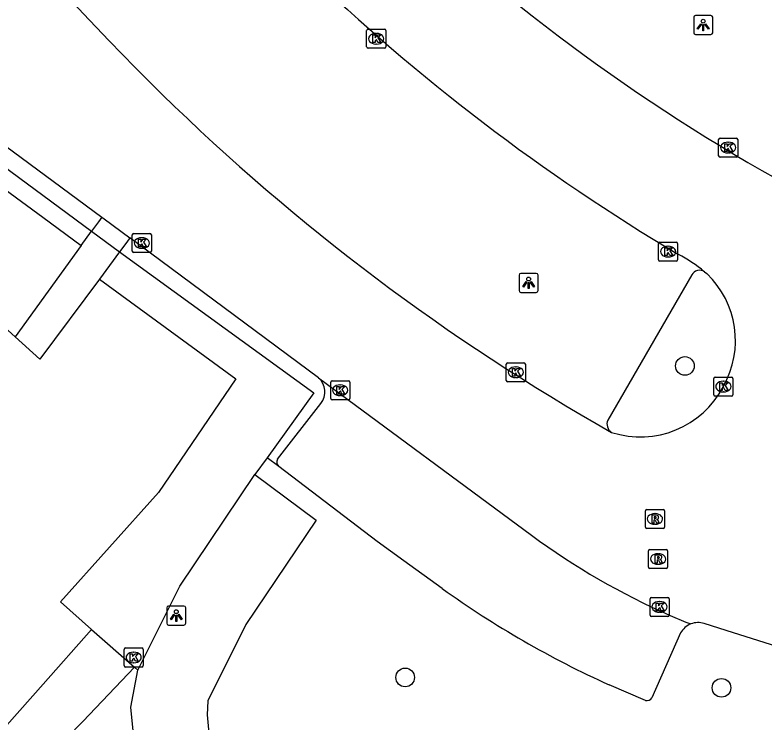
# Model space of a CAD drawing. Extents: x 161402 to 161933, y 381650 to 382313.
# Drawn here: x 161687.35 to 161726.69, y 382075.91 to 382113.01 of the extents above; entities that cross this region are included whole.
import ezdxf

# ---------------------------------------------------------------- set-up
doc = ezdxf.new("R2010")
doc.units = 0
for name, color, linetype in [('IMGEO_Boom', 7, 'Continuous'), ('IMGEO_Kolk', 7, 'Continuous'), ('IMGEO_Lichtpunt', 7, 'Continuous'), ('IMGEO_Loofbos', 7, 'Continuous'), ('IMGEO_Pand', 7, 'Continuous'), ('IMGEO_Parkeervlak_open', 7, 'Continuous'), ('IMGEO_Rijbaan_lokaal_gesloten', 7, 'Continuous'), ('IMGEO_Rioolput', 7, 'Continuous'), ('IMGEO_Voetpad_gesloten', 7, 'Continuous'), ('IMGEO_Voetpad_open', 7, 'Continuous')]:
    doc.layers.add(name, color=color, linetype=linetype)

msp = doc.modelspace()

# ---------------------------------------------------------------- linework, layer by layer
at = {"layer": 'IMGEO_Boom'}
for centre in [(161722.491, 382094.592), (161707.818, 382078.247), (161724.409, 382077.7)]:
    msp.add_circle(centre, 0.489, dxfattribs=at)
at = {"layer": 'IMGEO_Kolk'}
for p, q in [((161705.799, 382111.338), (161705.799, 382112.19)), ((161705.874, 382112.264), (161706.726, 382112.264)), ((161706.8, 382112.19), (161706.8, 382111.338)), ((161706.287, 382112.044), (161706.312, 382112.044)), ((161706.31, 382111.484), (161706.285, 382111.484)), ((161706.726, 382111.264), (161705.874, 382111.264)), ((161724.259, 382105.625), (161724.259, 382106.477)), ((161724.334, 382106.551), (161725.186, 382106.551)), ((161724.747, 382106.331), (161724.772, 382106.331)), ((161725.26, 382106.477), (161725.26, 382105.625)), ((161725.186, 382105.551), (161724.334, 382105.551)), ((161724.77, 382105.771), (161724.745, 382105.771)), ((161693.579, 382101.544), (161694.431, 382101.544)), ((161693.504, 382100.618), (161693.504, 382101.47)), ((161693.992, 382101.324), (161694.017, 382101.324)), ((161694.505, 382101.47), (161694.505, 382100.618)), ((161721.183, 382101.09), (161722.035, 382101.09)), ((161694.015, 382100.764), (161693.99, 382100.764)), ((161721.108, 382100.164), (161721.108, 382101.016)), ((161721.596, 382100.87), (161721.621, 382100.87)), ((161722.109, 382101.016), (161722.109, 382100.164)), ((161694.431, 382100.544), (161693.579, 382100.544)), ((161721.619, 382100.31), (161721.594, 382100.31)), ((161722.035, 382100.09), (161721.183, 382100.09)), ((161713.122, 382093.835), (161713.122, 382094.687)), ((161713.197, 382094.761), (161714.049, 382094.761)), ((161713.61, 382094.541), (161713.635, 382094.541)), ((161714.123, 382094.687), (161714.123, 382093.835)), ((161724.082, 382094.01), (161724.934, 382094.01)), ((161703.911, 382092.89), (161703.911, 382093.742)), ((161703.986, 382093.816), (161704.838, 382093.816)), ((161704.912, 382093.742), (161704.912, 382092.89)), ((161714.049, 382093.761), (161713.197, 382093.761)), ((161713.633, 382093.981), (161713.608, 382093.981)), ((161724.007, 382093.084), (161724.007, 382093.936)), ((161724.495, 382093.79), (161724.52, 382093.79)), ((161725.008, 382093.936), (161725.008, 382093.084)), ((161704.399, 382093.596), (161704.424, 382093.596)), ((161724.518, 382093.23), (161724.493, 382093.23)), ((161704.422, 382093.036), (161704.397, 382093.036)), ((161724.934, 382093.01), (161724.082, 382093.01)), ((161704.838, 382092.816), (161703.986, 382092.816)), ((161720.66, 382081.522), (161720.66, 382082.374)), ((161720.735, 382082.448), (161721.587, 382082.448)), ((161721.148, 382082.228), (161721.173, 382082.228)), ((161721.661, 382082.374), (161721.661, 382081.522)), ((161721.587, 382081.448), (161720.735, 382081.448)), ((161721.171, 382081.668), (161721.146, 382081.668)), ((161693.078, 382078.868), (161693.078, 382079.72)), ((161693.153, 382079.794), (161694.005, 382079.794)), ((161693.566, 382079.574), (161693.591, 382079.574)), ((161694.079, 382079.72), (161694.079, 382078.868)), ((161694.005, 382078.794), (161693.153, 382078.794)), ((161693.589, 382079.014), (161693.564, 382079.014))]:
    msp.add_line(p, q, dxfattribs=at)
for points in [[(161705.799, 382111.338), (161705.799, 382112.19)], [(161705.874, 382112.264), (161706.726, 382112.264)], [(161706.8, 382112.19), (161706.8, 382111.338)], [(161706.12, 382111.964), (161706.243, 382111.964), (161706.243, 382111.813), (161706.373, 382111.964), (161706.537, 382111.964), (161706.391, 382111.813), (161706.544, 382111.564), (161706.392, 382111.564), (161706.307, 382111.728), (161706.243, 382111.661), (161706.243, 382111.564), (161706.12, 382111.564), (161706.12, 382111.964)], [(161706.726, 382111.264), (161705.874, 382111.264)], [(161724.259, 382105.625), (161724.259, 382106.477)], [(161724.334, 382106.551), (161725.186, 382106.551)], [(161724.58, 382106.251), (161724.703, 382106.251), (161724.703, 382106.1), (161724.833, 382106.251), (161724.997, 382106.251), (161724.851, 382106.1), (161725.004, 382105.851), (161724.852, 382105.851), (161724.767, 382106.015), (161724.703, 382105.948), (161724.703, 382105.851), (161724.58, 382105.851), (161724.58, 382106.251)], [(161725.26, 382106.477), (161725.26, 382105.625)], [(161725.186, 382105.551), (161724.334, 382105.551)], [(161693.579, 382101.544), (161694.431, 382101.544)], [(161693.504, 382100.618), (161693.504, 382101.47)], [(161693.825, 382101.244), (161693.948, 382101.244), (161693.948, 382101.093), (161694.078, 382101.244), (161694.242, 382101.244), (161694.096, 382101.093), (161694.249, 382100.844), (161694.097, 382100.844), (161694.012, 382101.008), (161693.948, 382100.941), (161693.948, 382100.844), (161693.825, 382100.844), (161693.825, 382101.244)], [(161694.505, 382101.47), (161694.505, 382100.618)], [(161721.183, 382101.09), (161722.035, 382101.09)], [(161721.108, 382100.164), (161721.108, 382101.016)], [(161721.429, 382100.79), (161721.552, 382100.79), (161721.552, 382100.639), (161721.682, 382100.79), (161721.846, 382100.79), (161721.7, 382100.639), (161721.853, 382100.39), (161721.701, 382100.39), (161721.616, 382100.554), (161721.552, 382100.487), (161721.552, 382100.39), (161721.429, 382100.39), (161721.429, 382100.79)], [(161722.109, 382101.016), (161722.109, 382100.164)], [(161694.431, 382100.544), (161693.579, 382100.544)], [(161722.035, 382100.09), (161721.183, 382100.09)], [(161713.122, 382093.835), (161713.122, 382094.687)], [(161713.197, 382094.761), (161714.049, 382094.761)], [(161713.443, 382094.461), (161713.566, 382094.461), (161713.566, 382094.31), (161713.696, 382094.461), (161713.86, 382094.461), (161713.714, 382094.31), (161713.867, 382094.061), (161713.715, 382094.061), (161713.63, 382094.225), (161713.566, 382094.158), (161713.566, 382094.061), (161713.443, 382094.061), (161713.443, 382094.461)], [(161714.123, 382094.687), (161714.123, 382093.835)], [(161724.082, 382094.01), (161724.934, 382094.01)], [(161703.911, 382092.89), (161703.911, 382093.742)], [(161703.986, 382093.816), (161704.838, 382093.816)], [(161704.912, 382093.742), (161704.912, 382092.89)], [(161714.049, 382093.761), (161713.197, 382093.761)], [(161724.007, 382093.084), (161724.007, 382093.936)], [(161724.328, 382093.71), (161724.451, 382093.71), (161724.451, 382093.559), (161724.581, 382093.71), (161724.745, 382093.71), (161724.599, 382093.559), (161724.752, 382093.31), (161724.6, 382093.31), (161724.515, 382093.474), (161724.451, 382093.407), (161724.451, 382093.31), (161724.328, 382093.31), (161724.328, 382093.71)], [(161725.008, 382093.936), (161725.008, 382093.084)], [(161704.232, 382093.516), (161704.355, 382093.516), (161704.355, 382093.365), (161704.485, 382093.516), (161704.649, 382093.516), (161704.503, 382093.365), (161704.656, 382093.116), (161704.504, 382093.116), (161704.419, 382093.28), (161704.355, 382093.213), (161704.355, 382093.116), (161704.232, 382093.116), (161704.232, 382093.516)], [(161724.934, 382093.01), (161724.082, 382093.01)], [(161704.838, 382092.816), (161703.986, 382092.816)], [(161720.66, 382081.522), (161720.66, 382082.374)], [(161720.735, 382082.448), (161721.587, 382082.448)], [(161721.661, 382082.374), (161721.661, 382081.522)], [(161720.981, 382082.148), (161721.104, 382082.148), (161721.104, 382081.997), (161721.234, 382082.148), (161721.398, 382082.148), (161721.252, 382081.997), (161721.405, 382081.748), (161721.253, 382081.748), (161721.168, 382081.912), (161721.104, 382081.845), (161721.104, 382081.748), (161720.981, 382081.748), (161720.981, 382082.148)], [(161721.587, 382081.448), (161720.735, 382081.448)], [(161693.078, 382078.868), (161693.078, 382079.72)], [(161693.153, 382079.794), (161694.005, 382079.794)], [(161693.399, 382079.494), (161693.522, 382079.494), (161693.522, 382079.343), (161693.652, 382079.494), (161693.816, 382079.494), (161693.67, 382079.343), (161693.823, 382079.094), (161693.671, 382079.094), (161693.586, 382079.258), (161693.522, 382079.191), (161693.522, 382079.094), (161693.399, 382079.094), (161693.399, 382079.494)], [(161694.079, 382079.72), (161694.079, 382078.868)], [(161694.005, 382078.794), (161693.153, 382078.794)]]:
    msp.add_lwpolyline(points, dxfattribs=at)
for centre, start, end in [((161705.876, 382112.188), 91.552, 178.448), ((161705.876, 382112.188), 91.552, 178.448), ((161706.724, 382112.188), 1.552, 88.448), ((161706.724, 382112.188), 1.552, 88.448), ((161705.876, 382111.34), 181.552, 268.448), ((161705.876, 382111.34), 181.552, 268.448), ((161706.724, 382111.34), 271.552, 358.448), ((161706.724, 382111.34), 271.552, 358.448), ((161724.336, 382106.475), 91.552, 178.448), ((161724.336, 382106.475), 91.552, 178.448), ((161725.184, 382106.475), 1.552, 88.448), ((161725.184, 382106.475), 1.552, 88.448), ((161724.336, 382105.627), 181.552, 268.448), ((161724.336, 382105.627), 181.552, 268.448), ((161725.184, 382105.627), 271.552, 358.448), ((161725.184, 382105.627), 271.552, 358.448), ((161693.581, 382101.468), 91.552, 178.448), ((161693.581, 382101.468), 91.552, 178.448), ((161694.429, 382101.468), 1.552, 88.448), ((161694.429, 382101.468), 1.552, 88.448), ((161721.185, 382101.014), 91.552, 178.448), ((161721.185, 382101.014), 91.552, 178.448), ((161722.033, 382101.014), 1.552, 88.448), ((161722.033, 382101.014), 1.552, 88.448), ((161693.581, 382100.62), 181.552, 268.448), ((161693.581, 382100.62), 181.552, 268.448), ((161694.429, 382100.62), 271.552, 358.448), ((161694.429, 382100.62), 271.552, 358.448), ((161721.185, 382100.166), 181.552, 268.448), ((161721.185, 382100.166), 181.552, 268.448), ((161722.033, 382100.166), 271.552, 358.448), ((161722.033, 382100.166), 271.552, 358.448), ((161713.199, 382094.685), 91.552, 178.448), ((161713.199, 382094.685), 91.552, 178.448), ((161714.047, 382094.685), 1.552, 88.448), ((161714.047, 382094.685), 1.552, 88.448), ((161724.084, 382093.934), 91.552, 178.448), ((161724.084, 382093.934), 91.552, 178.448), ((161724.932, 382093.934), 1.552, 88.448), ((161724.932, 382093.934), 1.552, 88.448), ((161703.988, 382093.74), 91.552, 178.448), ((161703.988, 382093.74), 91.552, 178.448), ((161704.836, 382093.74), 1.552, 88.448), ((161704.836, 382093.74), 1.552, 88.448), ((161713.199, 382093.837), 181.552, 268.448), ((161713.199, 382093.837), 181.552, 268.448), ((161714.047, 382093.837), 271.552, 358.448), ((161714.047, 382093.837), 271.552, 358.448), ((161703.988, 382092.892), 181.552, 268.448), ((161703.988, 382092.892), 181.552, 268.448), ((161704.836, 382092.892), 271.552, 358.448), ((161704.836, 382092.892), 271.552, 358.448), ((161724.084, 382093.086), 181.552, 268.448), ((161724.084, 382093.086), 181.552, 268.448), ((161724.932, 382093.086), 271.552, 358.448), ((161724.932, 382093.086), 271.552, 358.448), ((161720.737, 382082.372), 91.552, 178.448), ((161720.737, 382082.372), 91.552, 178.448), ((161721.585, 382082.372), 1.552, 88.448), ((161721.585, 382082.372), 1.552, 88.448), ((161720.737, 382081.524), 181.552, 268.448), ((161720.737, 382081.524), 181.552, 268.448), ((161721.585, 382081.524), 271.552, 358.448), ((161721.585, 382081.524), 271.552, 358.448), ((161693.155, 382079.718), 91.552, 178.448), ((161693.155, 382079.718), 91.552, 178.448), ((161694.003, 382079.718), 1.552, 88.448), ((161694.003, 382079.718), 1.552, 88.448), ((161693.155, 382078.87), 181.552, 268.448), ((161693.155, 382078.87), 181.552, 268.448), ((161694.003, 382078.87), 271.552, 358.448), ((161694.003, 382078.87), 271.552, 358.448)]:
    msp.add_arc(centre, 0.0765, start, end, dxfattribs=at)
for centre, major_axis, ratio, start_param, end_param in [((161706.286, 382111.764), (-0.387, 0.002), 0.722429, 4.712389, 7.853982), ((161706.311, 382111.764), (-0.39, 0.002), 0.717154, 1.570796, 4.712389), ((161724.746, 382106.051), (-0.387, 0.002), 0.722429, 4.712389, 7.853982), ((161724.771, 382106.051), (-0.39, 0.002), 0.717154, 1.570796, 4.712389), ((161693.991, 382101.044), (-0.387, 0.002), 0.722429, 4.712389, 7.853982), ((161694.016, 382101.044), (-0.39, 0.002), 0.717154, 1.570796, 4.712389), ((161721.595, 382100.59), (-0.387, 0.002), 0.722429, 4.712389, 7.853982), ((161721.62, 382100.59), (-0.39, 0.002), 0.717154, 1.570796, 4.712389), ((161713.609, 382094.261), (-0.387, 0.002), 0.722429, 4.712389, 7.853982), ((161713.634, 382094.261), (-0.39, 0.002), 0.717154, 1.570796, 4.712389), ((161724.494, 382093.51), (-0.387, 0.002), 0.722429, 4.712389, 7.853982), ((161724.519, 382093.51), (-0.39, 0.002), 0.717154, 1.570796, 4.712389), ((161704.398, 382093.316), (-0.387, 0.002), 0.722429, 4.712389, 7.853982), ((161704.423, 382093.316), (-0.39, 0.002), 0.717154, 1.570796, 4.712389), ((161721.147, 382081.948), (-0.387, 0.002), 0.722429, 4.712389, 7.853982), ((161721.172, 382081.948), (-0.39, 0.002), 0.717154, 1.570796, 4.712389), ((161693.565, 382079.294), (-0.387, 0.002), 0.722429, 4.712389, 7.853982), ((161693.59, 382079.294), (-0.39, 0.002), 0.717154, 1.570796, 4.712389)]:
    msp.add_ellipse(centre, major_axis=major_axis, ratio=ratio, start_param=start_param, end_param=end_param, dxfattribs=at)
at = {"layer": 'IMGEO_Lichtpunt'}
for p, q in [((161723.853, 382112.981), (161723.045, 382112.981)), ((161723.853, 382112.981), (161723.045, 382112.981)), ((161722.951, 382112.886), (161722.951, 382112.079)), ((161722.951, 382112.886), (161722.951, 382112.079)), ((161723.947, 382112.079), (161723.947, 382112.886)), ((161723.947, 382112.079), (161723.947, 382112.886)), ((161723.045, 382111.985), (161723.853, 382111.985)), ((161723.045, 382111.985), (161723.853, 382111.985)), ((161713.795, 382099.355), (161713.795, 382098.548)), ((161713.795, 382099.355), (161713.795, 382098.548)), ((161714.697, 382099.45), (161713.889, 382099.45)), ((161714.697, 382099.45), (161713.889, 382099.45)), ((161714.791, 382098.548), (161714.791, 382099.355)), ((161714.791, 382098.548), (161714.791, 382099.355)), ((161713.889, 382098.454), (161714.697, 382098.454)), ((161713.889, 382098.454), (161714.697, 382098.454)), ((161695.315, 382081.897), (161695.315, 382081.09)), ((161695.315, 382081.897), (161695.315, 382081.09)), ((161696.217, 382081.992), (161695.409, 382081.992)), ((161696.217, 382081.992), (161695.409, 382081.992)), ((161696.311, 382081.09), (161696.311, 382081.897)), ((161696.311, 382081.09), (161696.311, 382081.897)), ((161695.409, 382080.996), (161696.217, 382080.996)), ((161695.409, 382080.996), (161696.217, 382080.996))]:
    msp.add_line(p, q, dxfattribs=at)
for points in [[(161723.325, 382112.55), (161723.364, 382112.522), (161723.176, 382112.26), (161723.138, 382112.287), (161723.325, 382112.55)], [(161723.427, 382112.502), (161723.474, 382112.502), (161723.474, 382112.18), (161723.427, 382112.18), (161723.427, 382112.502)], [(161723.537, 382112.522), (161723.575, 382112.549), (161723.762, 382112.287), (161723.723, 382112.259), (161723.537, 382112.522)], [(161714.169, 382099.019), (161714.208, 382098.991), (161714.02, 382098.729), (161713.982, 382098.756), (161714.169, 382099.019)], [(161714.271, 382098.971), (161714.318, 382098.971), (161714.318, 382098.649), (161714.271, 382098.649), (161714.271, 382098.971)], [(161714.381, 382098.991), (161714.419, 382099.018), (161714.606, 382098.756), (161714.567, 382098.728), (161714.381, 382098.991)], [(161695.689, 382081.561), (161695.728, 382081.533), (161695.54, 382081.271), (161695.502, 382081.298), (161695.689, 382081.561)], [(161695.791, 382081.513), (161695.838, 382081.513), (161695.838, 382081.191), (161695.791, 382081.191), (161695.791, 382081.513)], [(161695.901, 382081.533), (161695.939, 382081.56), (161696.126, 382081.298), (161696.087, 382081.27), (161695.901, 382081.533)]]:
    msp.add_lwpolyline(points, dxfattribs=at)
for centre in [(161723.45, 382112.684), (161714.294, 382099.153), (161695.814, 382081.695)]:
    msp.add_circle(centre, 0.0994, dxfattribs=at)
for centre, start, end in [((161723.045, 382112.886), 90, 180), ((161723.045, 382112.886), 90, 180), ((161723.853, 382112.886), 0, 90), ((161723.853, 382112.886), 0, 90), ((161723.045, 382112.079), 180, 270), ((161723.045, 382112.079), 180, 270), ((161723.853, 382112.079), 270, 0), ((161723.853, 382112.079), 270, 360), ((161713.889, 382099.355), 90, 180), ((161713.889, 382099.355), 90, 180), ((161714.697, 382099.355), 0, 90), ((161714.697, 382099.355), 0, 90), ((161713.889, 382098.548), 180, 270), ((161713.889, 382098.548), 180, 270), ((161714.697, 382098.548), 270, 0), ((161714.697, 382098.548), 270, 360), ((161695.409, 382081.897), 90, 180), ((161695.409, 382081.897), 90, 180), ((161696.217, 382081.897), 0, 90), ((161696.217, 382081.897), 0, 90), ((161695.409, 382081.09), 180, 270), ((161695.409, 382081.09), 180, 270), ((161696.217, 382081.09), 270, 0), ((161696.217, 382081.09), 270, 360)]:
    msp.add_arc(centre, 0.0946, start, end, dxfattribs=at)
at = {"layer": 'IMGEO_Loofbos'}
msp.add_lwpolyline([(161699.938, 382088.893), (161703.147, 382086.497), (161699.463, 382081.028), (161697.47, 382077.012), (161697.429, 382076.277), (161697.536, 382075.135), (161698.462, 382066.458), (161698.58, 382064.944), (161698.536, 382063.334), (161693.014, 382057.908)], dxfattribs=at)
at = {"layer": 'IMGEO_Pand'}
for points in [[(161687.358, 382096.12), (161686.797, 382096.621), (161686.348, 382099.358), (161684.51, 382101.001), (161682.033, 382100.863), (161681.793, 382101.078)], [(161691.78, 382099.152), (161688.658, 382094.956), (161687.358, 382096.12)], [(161691.78, 382099.152), (161698.935, 382093.915), (161694.881, 382087.956), (161689.744, 382082.21), (161691.374, 382080.754)], [(161665.585, 382077.928), (161666.644, 382076.993), (161666.455, 382076.78), (161670.499, 382073.171), (161670.712, 382073.399), (161674.979, 382069.658), (161674.647, 382068.728), (161675.959, 382066.091), (161678.72, 382065.154), (161681.331, 382066.444), (161682.277, 382069.198), (161681.866, 382070.054), (161688.839, 382077.902), (161691.374, 382080.754)]]:
    msp.add_lwpolyline(points, dxfattribs=at)
at = {"layer": 'IMGEO_Parkeervlak_open'}
for points in [[(161722.847, 382099.372), (161718.448, 382091.749)], [(161709.764, 382082.912), (161707.751, 382084.362), (161706.352, 382085.383), (161701.189, 382089.318)], [(161722.265, 382080.585), (161720.757, 382077.183)], [(161720.419, 382077.045), (161718.526, 382077.855)]]:
    msp.add_lwpolyline(points, dxfattribs=at)
for centre, radius, start, end in [((161723.254, 382099.145), 0.466, 56.3485, 150.8709), ((161718.903, 382091.539), 0.501, 155.2024, 239.404), ((161739.763, 382124.77), 51.498, 234.3717, 245.6454), ((161723.189, 382080.072), 1.057, 111.425, 150.977), ((161720.507, 382077.312), 0.281, 251.7468, 332.672)]:
    msp.add_arc(centre, radius, start, end, dxfattribs=at)
at = {"layer": 'IMGEO_Rijbaan_lokaal_gesloten'}
for points in [[(161685.976, 382106.779), (161691.909, 382102.395)], [(161691.909, 382102.395), (161692.031, 382102.304), (161693.377, 382101.307)], [(161703.278, 382093.969), (161695.005, 382100.101), (161693.377, 382101.307)], [(161723.512, 382099.533), (161723.648, 382099.437)], [(161703.278, 382093.969), (161714.444, 382085.706)], [(161721.713, 382081.504), (161722.547, 382081.156), (161722.803, 382081.056)], [(161755.857, 382072.012), (161743.495, 382075.362), (161732.976, 382078.22), (161731.057, 382078.758), (161729.208, 382079.301), (161727.317, 382079.877), (161725.039, 382080.585), (161723.499, 382081.074)]]:
    msp.add_lwpolyline(points, dxfattribs=at)
for centre, radius, start, end in [((161779.754, 382195.552), 121.198, 210.75283, 225.67105), ((161777.199, 382193.059), 101.728, 225.19756, 240.61072), ((161776.83, 382192.449), 107.025, 226.03958, 239.27582), ((161774.737, 382190.193), 113.859, 225.59219, 240.4871), ((161718.64, 382093.738), 7.571, 49.9479, 62.3812), ((161720.255, 382095.919), 4.887, 330.4704, 46.0415), ((161720.159, 382095.768), 4.9, 252.0333, 332.5606), ((161737.307, 382116.868), 38.65, 233.7334, 246.2047), ((161723.176, 382080.086), 1.039, 71.9129, 111.05)]:
    msp.add_arc(centre, radius, start, end, dxfattribs=at)
at = {"layer": 'IMGEO_Rioolput'}
for p, q in [((161720.418, 382086.136), (161720.418, 382086.988)), ((161720.493, 382087.062), (161721.345, 382087.062)), ((161721.419, 382086.988), (161721.419, 382086.136)), ((161720.906, 382086.842), (161720.931, 382086.842)), ((161720.929, 382086.282), (161720.904, 382086.282)), ((161721.345, 382086.062), (161720.493, 382086.062)), ((161720.659, 382084.962), (161721.511, 382084.962)), ((161720.584, 382084.036), (161720.584, 382084.888)), ((161721.072, 382084.742), (161721.097, 382084.742)), ((161721.585, 382084.888), (161721.585, 382084.036)), ((161721.095, 382084.182), (161721.07, 382084.182)), ((161721.511, 382083.962), (161720.659, 382083.962))]:
    msp.add_line(p, q, dxfattribs=at)
for points in [[(161720.418, 382086.136), (161720.418, 382086.988)], [(161720.493, 382087.062), (161721.345, 382087.062)], [(161721.419, 382086.988), (161721.419, 382086.136)], [(161721.007, 382086.76), (161720.755, 382086.762), (161720.755, 382086.362)], [(161720.933, 382086.681), (161720.879, 382086.681), (161720.879, 382086.6)], [(161720.879, 382086.6), (161720.931, 382086.6)], [(161720.755, 382086.362), (161720.879, 382086.362), (161720.879, 382086.524), (161720.89, 382086.524)], [(161720.937, 382086.495), (161721.008, 382086.362), (161721.148, 382086.362), (161721.083, 382086.488)], [(161721.345, 382086.062), (161720.493, 382086.062)], [(161720.659, 382084.962), (161721.511, 382084.962)], [(161720.584, 382084.036), (161720.584, 382084.888)], [(161721.173, 382084.66), (161720.921, 382084.662), (161720.921, 382084.262)], [(161721.099, 382084.581), (161721.045, 382084.581), (161721.045, 382084.5)], [(161721.585, 382084.888), (161721.585, 382084.036)], [(161720.921, 382084.262), (161721.045, 382084.262), (161721.045, 382084.424), (161721.056, 382084.424)], [(161721.045, 382084.5), (161721.097, 382084.5)], [(161721.103, 382084.395), (161721.174, 382084.262), (161721.314, 382084.262), (161721.249, 382084.388)], [(161721.511, 382083.962), (161720.659, 382083.962)]]:
    msp.add_lwpolyline(points, dxfattribs=at)
for centre, radius, start, end in [((161720.495, 382086.986), 0.0765, 91.552, 178.448), ((161720.495, 382086.986), 0.0765, 91.552, 178.448), ((161721.343, 382086.986), 0.0765, 1.552, 88.448), ((161721.343, 382086.986), 0.0765, 1.552, 88.448), ((161720.915, 382086.789), 0.19, 274.7715, 282.9687), ((161720.939, 382086.585), 0.0964, 77.0061, 93.1865), ((161720.953, 382086.642), 0.0378, 276.6634, 79.6772), ((161721.006, 382086.65), 0.109, 350.3612, 89.416), ((161721.004, 382086.65), 0.112, 277.5842, 350.9817), ((161720.988, 382086.435), 0.108, 29.5134, 73.7905), ((161720.889, 382086.471), 0.0533, 26.0293, 88.6989), ((161720.495, 382086.138), 0.0765, 181.552, 268.448), ((161720.495, 382086.138), 0.0765, 181.552, 268.448), ((161721.343, 382086.138), 0.0765, 271.552, 358.448), ((161721.343, 382086.138), 0.0765, 271.552, 358.448), ((161720.661, 382084.886), 0.0765, 91.552, 178.448), ((161720.661, 382084.886), 0.0765, 91.552, 178.448), ((161721.509, 382084.886), 0.0765, 1.552, 88.448), ((161721.509, 382084.886), 0.0765, 1.552, 88.448), ((161721.105, 382084.485), 0.0964, 77.0061, 93.1865), ((161721.119, 382084.542), 0.0378, 276.6634, 79.6772), ((161721.172, 382084.55), 0.109, 350.3612, 89.416), ((161721.055, 382084.371), 0.0533, 26.0293, 88.6989), ((161721.081, 382084.689), 0.19, 274.7715, 282.9687), ((161721.17, 382084.55), 0.112, 277.5842, 350.9817), ((161721.154, 382084.335), 0.108, 29.5134, 73.7905), ((161720.661, 382084.038), 0.0765, 181.552, 268.448), ((161720.661, 382084.038), 0.0765, 181.552, 268.448), ((161721.509, 382084.038), 0.0765, 271.552, 358.448), ((161721.509, 382084.038), 0.0765, 271.552, 358.448)]:
    msp.add_arc(centre, radius, start, end, dxfattribs=at)
for centre, major_axis, ratio, start_param, end_param in [((161720.905, 382086.562), (-0.387, 0.002), 0.722429, 4.712389, 7.853982), ((161720.93, 382086.562), (-0.39, 0.002), 0.717154, 1.570796, 4.712389), ((161721.071, 382084.462), (-0.387, 0.002), 0.722429, 4.712389, 7.853982), ((161721.096, 382084.462), (-0.39, 0.002), 0.717154, 1.570796, 4.712389)]:
    msp.add_ellipse(centre, major_axis=major_axis, ratio=ratio, start_param=start_param, end_param=end_param, dxfattribs=at)
at = {"layer": 'IMGEO_Voetpad_gesloten'}
for points in [[(161693.628, 382078.779), (161690.918, 382075.927), (161688.344, 382073.304)], [(161693.805, 382078.624), (161693.628, 382078.779)], [(161694.474, 382066.146), (161693.435, 382076.691), (161693.805, 382078.624)]]:
    msp.add_lwpolyline(points, dxfattribs=at)
at = {"layer": 'IMGEO_Voetpad_open'}
for points in [[(161685.443, 382106.045), (161691.375, 382101.657)], [(161684.886, 382105.287), (161686.844, 382103.846), (161688.809, 382102.4), (161690.833, 382100.91)], [(161691.909, 382102.395), (161691.737, 382102.156), (161691.375, 382101.657)], [(161690.833, 382100.91), (161691.375, 382101.657)], [(161691.375, 382101.657), (161692.838, 382100.574)], [(161693.377, 382101.307), (161693.225, 382101.094), (161692.838, 382100.574)], [(161690.833, 382100.91), (161687.358, 382096.12)], [(161692.838, 382100.574), (161691.78, 382099.152)], [(161692.838, 382100.574), (161703.022, 382093.181), (161700.574, 382089.778)], [(161701.119, 382089.702), (161703.395, 382092.625)], [(161700.574, 382089.778), (161699.938, 382088.893)], [(161701.189, 382089.318), (161700.574, 382089.778)], [(161693.805, 382078.624), (161695.998, 382083.043), (161699.938, 382088.893)], [(161691.374, 382080.754), (161693.628, 382078.779)]]:
    msp.add_lwpolyline(points, dxfattribs=at)
for centre, radius, start, end in [((161702.607, 382093.234), 0.995, 322.3059, 47.6446), ((161701.425, 382089.559), 0.338, 155.0237, 225.6386)]:
    msp.add_arc(centre, radius, start, end, dxfattribs=at)

doc.saveas('drawing.dxf')
